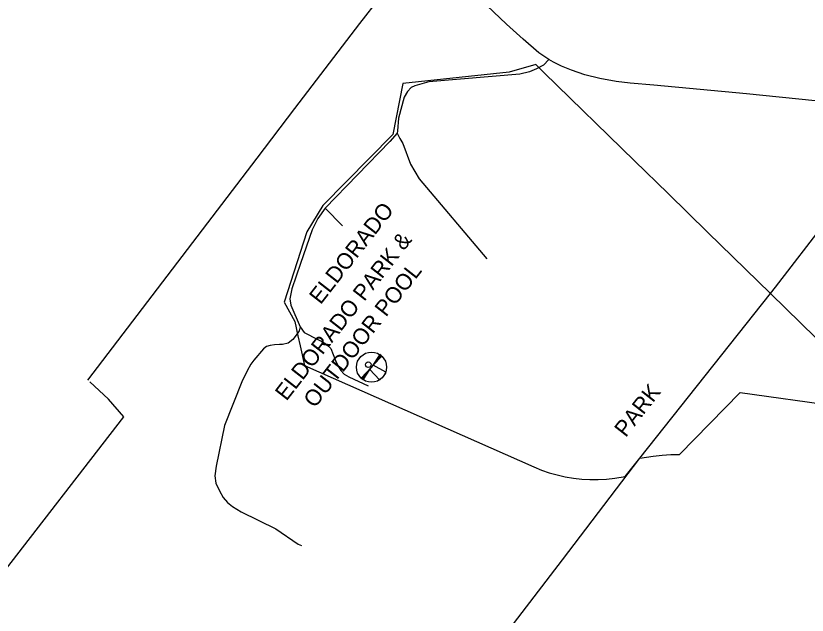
# Model space of a CAD drawing. Extents: x 586326 to 623965, y 4819854 to 4857850.
# Drawn here: x 597763 to 598749, y 4832762 to 4833509 of the extents above; entities that cross this region are included whole.
import ezdxf

# ---------------------------------------------------------------- set-up
doc = ezdxf.new("R2010")
doc.units = 0
for name, color, linetype in [('Lots_Concessions', 7, 'Continuous'), ('Park Lbls', 7, 'Continuous'), ('Park Outlines', 7, 'Continuous'), ('Private Rds', 7, 'Continuous'), ('Proposed Secondary Rds', 7, 'Continuous'), ('Rec Lbls', 7, 'Continuous'), ('Rec Syms', 7, 'Continuous')]:
    doc.layers.add(name, color=color, linetype=linetype)

msp = doc.modelspace()

# ---------------------------------------------------------------- linework, layer by layer
at = {"layer": 'Lots_Concessions'}
for p, q in [((598191.71, 4833499.65), (598267.42, 4833598.22)), ((598110.79, 4833393.98), (598191.71, 4833499.65)), ((598063.84, 4833331.79), (598110.79, 4833393.98)), ((598709.89, 4833171.14), (598872.12, 4833382.91)), ((597852.54, 4833055.4), (598063.84, 4833331.79)), ((598703.74, 4833163.09), (598709.89, 4833171.14)), ((598540.52, 4832958.11), (598703.74, 4833163.09)), ((597878.16, 4833031.5), (597854.99, 4833053.33)), ((597897.56, 4833009.72), (597878.16, 4833031.5)), ((597478.9, 4832469.22), (597897.56, 4833009.72)), ((598444.32, 4832831.46), (598540.52, 4832958.11)), ((598362.11, 4832724.29), (598444.32, 4832831.46))]:
    msp.add_line(p, q, dxfattribs=at)
at = {"layer": 'Park Outlines'}
msp.add_lwpolyline([(598835.4, 4833034.67), (598703.74, 4833163.09), (598625.59, 4833239.32), (598575.85, 4833287.84), (598534.04, 4833328.62), (598421.59, 4833438.3), (598417.23, 4833442.56), (598410.97, 4833448.66), (598377.84, 4833438.95), (598245.11, 4833425), (598232.8, 4833361.6), (598145.66, 4833272.82), (598125.68, 4833240.08), (598097.18, 4833152.29), (598110.72, 4833128.27), (598114.55, 4833110.57), (598117.27, 4833097.97), (598122.53, 4833073.66), (598408.5, 4832947.21), (598418.04, 4832943.31), (598427.79, 4832939.94), (598437.71, 4832937.11), (598447.78, 4832934.85), (598457.95, 4832933.15), (598468.21, 4832932.03), (598478.51, 4832931.47), (598488.82, 4832931.49), (598499.12, 4832932.09), (598509.37, 4832933.26), (598522.31, 4832935.14), (598540.52, 4832958.11), (598557.49, 4832960.58), (598568.34, 4832961.86), (598579.25, 4832962.56), (598590.18, 4832962.67), (598665.61, 4833039.82), (598784.94, 4833023.39)], dxfattribs=at)
at = {"layer": 'Private Rds'}
for points in [[(598427.44, 4833454.72), (598420.45, 4833448.05), (598411.67, 4833443.09), (598402.96, 4833439.64), (598391.16, 4833436.81), (598277.54, 4833427.23), (598260.08, 4833422.18), (598255.71, 4833419.87), (598251.27, 4833415.19), (598246.76, 4833407.94), (598239.87, 4833381.76), (598238.54, 4833366.13), (598238.27, 4833363.02)], [(598238.27, 4833363.02), (598229.09, 4833352.68), (598148.28, 4833269.52)], [(598238.27, 4833363.02), (598241.38, 4833356.27), (598245.08, 4833350.09), (598254.87, 4833324.3), (598265.62, 4833306.34), (598350.13, 4833206.42)], [(598148.28, 4833269.52), (598139.2, 4833256.76), (598132.04, 4833242.74), (598117.67, 4833200.76), (598107, 4833169.3), (598104.32, 4833156.45), (598105.53, 4833148.59), (598117.38, 4833121.61)], [(598148.28, 4833269.52), (598169.99, 4833247.65)], [(598117.38, 4833121.61), (598115.93, 4833116.93), (598113.54, 4833113.02), (598108.21, 4833105.91), (598102.14, 4833101.28), (598095.13, 4833099.78), (598091.39, 4833099.59), (598085.46, 4833099.2), (598079.91, 4833098.29), (598075.46, 4833097.04), (598071.57, 4833094.48), (598059.44, 4833080.39), (598055.78, 4833075.06), (598051.29, 4833067.02), (598044.63, 4833053.22), (598023.04, 4832998.63), (598012.47, 4832948.1)], [(598117.38, 4833121.61), (598122.27, 4833114.88), (598139.36, 4833106.04), (598148.22, 4833101.24), (598152.59, 4833097.76), (598155.7, 4833094.59), (598161.23, 4833079.6), (598164.54, 4833072.91), (598167.87, 4833067.51), (598172.23, 4833062.79), (598175.06, 4833061.11), (598177.9, 4833059.43), (598202.09, 4833048.16)], [(598012.47, 4832948.1), (598010.78, 4832936), (598012.26, 4832926.97), (598016.63, 4832917.44), (598021.09, 4832909.06), (598026.82, 4832902.95), (598032.9, 4832897.86), (598043.71, 4832891.14), (598086.89, 4832870.01), (598114.78, 4832850.97), (598118.78, 4832849.16)]]:
    msp.add_lwpolyline(points, dxfattribs=at)
at = {"layer": 'Proposed Secondary Rds'}
for points in [[(598427.44, 4833454.72), (598414.66, 4833463.36), (598395.13, 4833480.29), (598374.27, 4833499.05), (598293.58, 4833576.2)], [(598844.68, 4833394.7), (598673.44, 4833411.96), (598558.15, 4833422.89), (598528.66, 4833425.3), (598511, 4833427.49), (598490.68, 4833431.43), (598472.29, 4833435.97), (598455.62, 4833441.5), (598442.9, 4833446.67), (598432.96, 4833451.57), (598427.44, 4833454.72)]]:
    msp.add_lwpolyline(points, dxfattribs=at)
at = {"layer": 'Rec Syms'}
for p, q in [((598217.71, 4833086.27), (598194.64, 4833056.74)), ((598194.64, 4833056.74), (598203.94, 4833068.64))]:
    msp.add_line(p, q, dxfattribs=at)
msp.add_lwpolyline([(598206.08, 4833071.52), (598193.35, 4833057.84), (598194.64, 4833056.74), (598195.96, 4833055.8), (598203.94, 4833068.64), (598216.21, 4833055.68), (598216.89, 4833056.12), (598217.79, 4833056.8), (598218.34, 4833057.25), (598218.42, 4833057.34), (598218.75, 4833057.61), (598219.57, 4833058.39), (598220.25, 4833059.12), (598220.94, 4833059.97), (598221.46, 4833060.68), (598221.99, 4833061.49), (598222.26, 4833061.89), (598222.59, 4833062.48), (598222.99, 4833063.22), (598223.23, 4833063.77), (598223.89, 4833065.31), (598208.14, 4833074.15), (598219.08, 4833085.1), (598217.71, 4833086.27), (598216.46, 4833087.15)], close=True, dxfattribs=at)
for centre, radius in [((598206.18, 4833071.5), 18.74), ((598202.22, 4833074.54), 3.5)]:
    msp.add_circle(centre, radius, dxfattribs=at)

# ---------------------------------------------------------------- texts
at = {"layer": 'Park Lbls'}
for s, p in [('ELDORADO', (598142.7, 4833148.59)), ('PARK', (598523.03, 4832983.07))]:
    msp.add_text(s, height=19.992, rotation=52.00002, dxfattribs=at).set_placement(p)
at = {"layer": 'Rec Lbls'}
for s, p in [('ELDORADO PARK &', (598100.12, 4833028.41)), ('  OUTDOOR POOL', (598126.38, 4833007.88))]:
    msp.add_text(s, height=20, rotation=52.00002, dxfattribs=at).set_placement(p)

doc.saveas('drawing.dxf')
